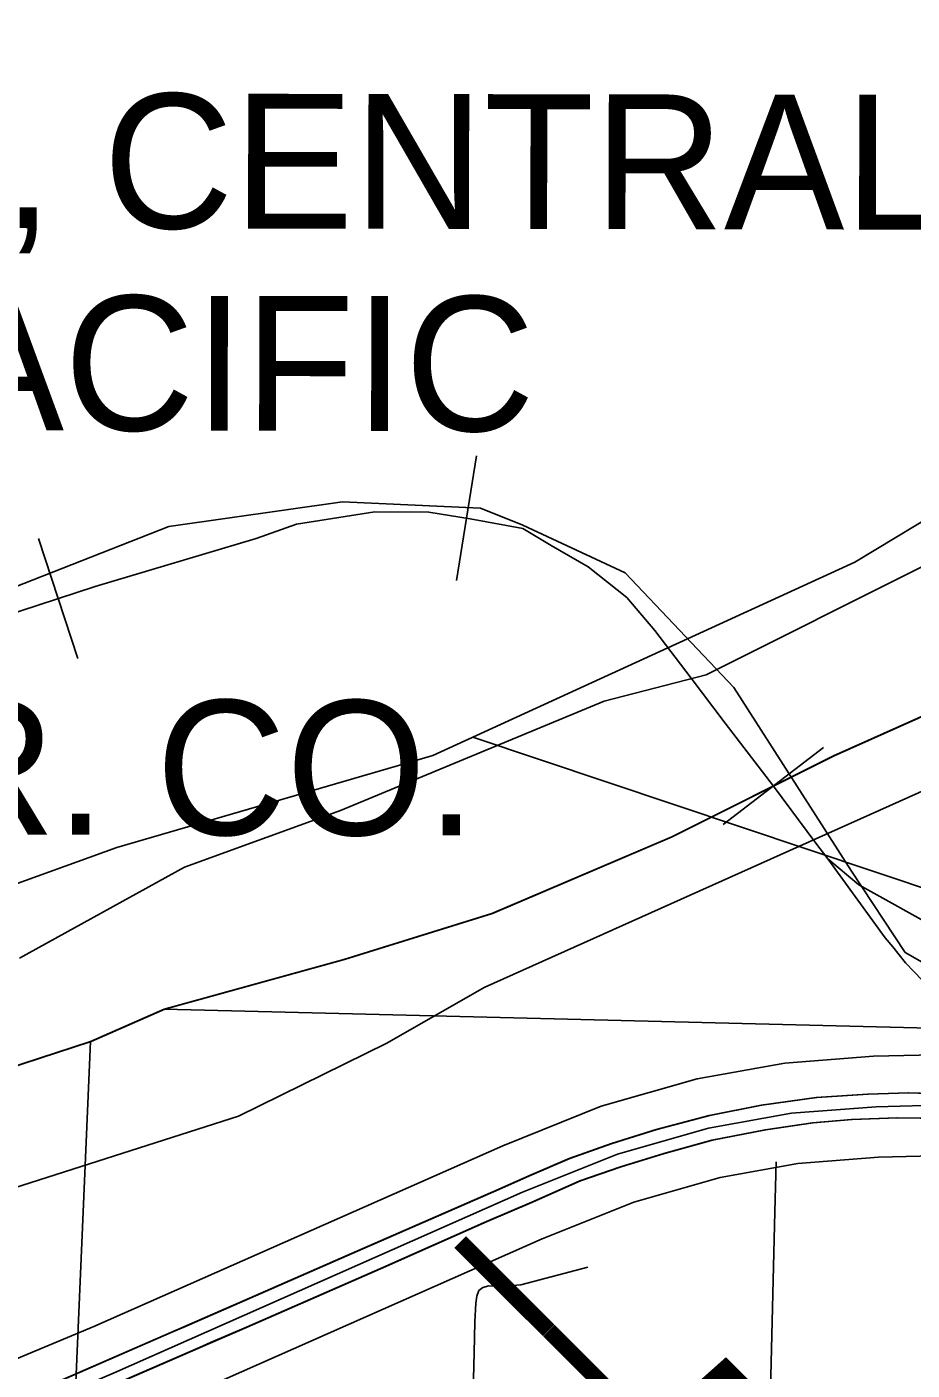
# Model space of a CAD drawing. Extents: x -132.8 to -73.3, y -60 to -26.
# Drawn here: x -124.855 to -124.33, y -48.428 to -47.631 of the extents above; entities that cross this region are included whole.
import ezdxf

# ---------------------------------------------------------------- set-up
doc = ezdxf.new("R2010")
doc.units = 0
for name, color, linetype in [('tdCoCityStreetMinor', 7, 'Continuous'), ('tdCoClipBndry', 7, 'Continuous'), ('tdCoCoBndry', 7, 'Continuous'), ('tdCoCorpBndry', 7, 'Continuous'), ('tdCoDivCarto', 7, 'Continuous'), ('tdCoHydroRiver', 7, 'Continuous'), ('tdCoInt', 7, 'Continuous'), ('tdCoIntCL', 7, 'Continuous'), ('tdCoIntRte', 7, 'Continuous'), ('tdCoPrimary', 7, 'Continuous'), ('tdCoRRCL', 7, 'Continuous'), ('tdCoRROwnerTxt', 7, 'Continuous'), ('tdCoSectLine', 7, 'Continuous'), ('tdCoStBndry', 7, 'Continuous'), ('tdCoStrucPriMaintName', 7, 'Continuous'), ('tdCoTwpBndryShd', 7, 'Continuous'), ('tdStHwyIntRefPost1', 7, 'Continuous'), ('tdStHwyIntRefPost5', 7, 'Continuous')]:
    doc.layers.add(name, color=color, linetype=linetype)

msp = doc.modelspace()

# ---------------------------------------------------------------- linework, layer by layer
at = {"layer": 'tdCoCityStreetMinor'}
for points in [[(-124.41427, -48.43985), (-124.41165, -48.33419), (-124.41091, -48.3046)], [(-124.59051, -48.43344), (-124.5901, -48.41788), (-124.58962, -48.39962), (-124.58912, -48.38845), (-124.58848, -48.38429), (-124.58723, -48.38098), (-124.58495, -48.37922), (-124.58133, -48.37822), (-124.57183, -48.3784), (-124.56242, -48.37759), (-124.52269, -48.367)]]:
    msp.add_lwpolyline(points, dxfattribs=at)
at = {"layer": 'tdCoClipBndry'}
msp.add_lwpolyline([(-124.99225, -47.02553), (-125.43481, -47.91377), (-125.07424, -48.20182), (-124.95994, -48.17495), (-124.8021, -48.11803), (-124.61467, -48.06329), (-124.36426, -47.94853), (-124.2436, -47.87584), (-124.06059, -47.75674), (-123.92347, -47.66058), (-123.86047, -47.60701)], dxfattribs=at)
at = {"layer": 'tdCoCoBndry'}
for p, q in [((-124.37649, -48.06362), (-124.31711, -48.03706)), ((-124.47251, -48.11167), (-124.37649, -48.06362)), ((-124.57927, -48.1572), (-124.47251, -48.11167)), ((-124.66708, -48.1844), (-124.57927, -48.1572)), ((-124.7737, -48.21399), (-124.66708, -48.1844)), ((-124.81726, -48.23314), (-124.7737, -48.21399)), ((-124.85787, -48.24639), (-124.81726, -48.23314))]:
    msp.add_line(p, q, dxfattribs=at)
for points in [[(-123.68409, -47.56338), (-123.79112, -47.67926), (-123.82227, -47.70519), (-123.86226, -47.73975), (-123.9347, -47.78799), (-124.00461, -47.83959), (-124.1223, -47.91632), (-124.19052, -47.96057), (-124.23916, -47.99028), (-124.31749, -48.03706), (-124.37687, -48.06362), (-124.47289, -48.11167), (-124.57965, -48.1572), (-124.66746, -48.1844), (-124.77408, -48.21398), (-124.81764, -48.23314), (-124.85825, -48.24639)], [(-124.85787, -48.24639), (-124.81726, -48.23314), (-124.7737, -48.21399), (-124.66708, -48.1844), (-124.57927, -48.1572), (-124.47251, -48.11167), (-124.37649, -48.06362), (-124.31711, -48.03706), (-124.23878, -47.99028), (-124.19014, -47.96057), (-124.12192, -47.91632), (-124.00423, -47.83959), (-123.93432, -47.78799), (-123.86189, -47.73975), (-123.82189, -47.70519), (-123.79074, -47.67926), (-123.68372, -47.56338)]]:
    msp.add_lwpolyline(points, dxfattribs=at)
at = {"layer": 'tdCoCorpBndry'}
msp.add_lwpolyline([(-125.5661, -48.42199), (-125.20423, -48.32744), (-125.09351, -48.31407), (-125.02277, -48.29005), (-124.93368, -48.27169), (-124.85787, -48.24639), (-124.81726, -48.23314), (-124.7737, -48.21398), (-124.66708, -48.1844), (-124.57927, -48.1572), (-124.47251, -48.11167), (-124.37649, -48.06362), (-124.31711, -48.03706), (-124.23878, -47.99028), (-124.19014, -47.96057), (-124.12192, -47.91632), (-124.00423, -47.83959), (-123.93432, -47.78799), (-123.86189, -47.73975), (-123.82189, -47.70519), (-123.79074, -47.67926), (-123.68372, -47.56338)], dxfattribs=at)
at = {"layer": 'tdCoDivCarto'}
for p, q in [((-124.38681, -48.2663), (-124.41937, -48.27099)), ((-124.35623, -48.26433), (-124.38681, -48.2663)), ((-124.33207, -48.26359), (-124.35623, -48.26433)), ((-124.27781, -48.26531), (-124.33207, -48.26359)), ((-124.41937, -48.27099), (-124.45019, -48.27715)), ((-124.45019, -48.27715), (-124.48176, -48.28529)), ((-124.41706, -48.28554), (-124.38895, -48.28134)), ((-124.38895, -48.28134), (-124.36577, -48.27937)), ((-124.36577, -48.27937), (-124.33889, -48.27838)), ((-124.33889, -48.27838), (-124.30535, -48.27888)), ((-124.48176, -48.28529), (-124.50814, -48.29367)), ((-124.44863, -48.2917), (-124.41706, -48.28554)), ((-124.50814, -48.29367), (-124.5333, -48.30255)), ((-124.47724, -48.29959), (-124.44863, -48.2917)), ((-124.5333, -48.30255), (-124.55722, -48.31291)), ((-124.50288, -48.30748), (-124.47724, -48.29959)), ((-124.55722, -48.31291), (-124.57547, -48.32105)), ((-124.52705, -48.31587), (-124.50288, -48.30748)), ((-124.57547, -48.32105), (-124.65611, -48.35631)), ((-124.55541, -48.32844), (-124.52705, -48.31587)), ((-124.58229, -48.34004), (-124.55541, -48.32844)), ((-124.64574, -48.36806), (-124.58229, -48.34004)), ((-124.65611, -48.35631), (-124.72614, -48.38689)), ((-124.72483, -48.40267), (-124.65208, -48.37086)), ((-124.65208, -48.37086), (-124.64574, -48.36806)), ((-124.72614, -48.38689), (-124.76242, -48.40267)), ((-124.76242, -48.40267), (-124.76979, -48.40588)), ((-124.75264, -48.41474), (-124.72483, -48.40267)), ((-124.76979, -48.40588), (-124.846, -48.43917)), ((-124.84941, -48.45675), (-124.75727, -48.41675)), ((-124.84941, -48.45675), (-124.75727, -48.41675)), ((-124.75727, -48.41675), (-124.75264, -48.41474))]:
    msp.add_line(p, q, dxfattribs=at)
for points in [[(-124.2193, -48.26917), (-124.24848, -48.26724), (-124.27781, -48.26531), (-124.33207, -48.26359), (-124.35623, -48.26433), (-124.38681, -48.2663), (-124.41937, -48.27099), (-124.45019, -48.27715), (-124.48176, -48.28529), (-124.50814, -48.29367), (-124.5333, -48.30255), (-124.55722, -48.31291), (-124.57547, -48.32105), (-124.65611, -48.35631), (-124.72614, -48.38689), (-124.76979, -48.40588), (-124.846, -48.43917), (-124.91554, -48.46926), (-124.97916, -48.49786), (-125.04254, -48.52598), (-125.08341, -48.54393)], [(-124.2193, -48.26917), (-124.24848, -48.26724), (-124.27781, -48.26531), (-124.33207, -48.26359), (-124.35623, -48.26433), (-124.38681, -48.2663), (-124.41937, -48.27099), (-124.45019, -48.27715), (-124.48176, -48.28529), (-124.50814, -48.29367), (-124.5333, -48.30255), (-124.55722, -48.31291), (-124.57547, -48.32105), (-124.65611, -48.35631), (-124.72614, -48.38689), (-124.76979, -48.40588), (-124.846, -48.43917), (-124.91554, -48.46926), (-124.97916, -48.49786), (-125.04254, -48.52598), (-125.08341, -48.54393)], [(-124.2193, -48.26917), (-124.24848, -48.26724), (-124.27781, -48.26531), (-124.33207, -48.26359), (-124.35623, -48.26433), (-124.38681, -48.2663), (-124.41937, -48.27099), (-124.45019, -48.27715), (-124.48176, -48.28529), (-124.50814, -48.29367), (-124.5333, -48.30255), (-124.55722, -48.31291), (-124.57547, -48.32105), (-124.65611, -48.35631), (-124.72614, -48.38689), (-124.76242, -48.40267)], [(-124.64574, -48.36806), (-124.58229, -48.34004), (-124.55541, -48.32844), (-124.52705, -48.31587), (-124.50288, -48.30748), (-124.47724, -48.29959), (-124.44863, -48.2917), (-124.41706, -48.28554), (-124.38895, -48.28134), (-124.36577, -48.27937), (-124.33889, -48.27838), (-124.30535, -48.27888), (-124.2289, -48.28307), (-124.20359, -48.28462), (-124.17026, -48.28667)], [(-124.64574, -48.36806), (-124.58229, -48.34004), (-124.55541, -48.32844), (-124.52705, -48.31587), (-124.50288, -48.30748), (-124.47724, -48.29959), (-124.44863, -48.2917), (-124.41706, -48.28554), (-124.38895, -48.28134), (-124.36577, -48.27937), (-124.33889, -48.27838), (-124.30535, -48.27888), (-124.2289, -48.28307), (-124.20359, -48.28462), (-124.17026, -48.28667)], [(-124.64574, -48.36806), (-124.58229, -48.34004), (-124.55541, -48.32844), (-124.52705, -48.31587), (-124.50288, -48.30748), (-124.47724, -48.29959), (-124.44863, -48.2917), (-124.41706, -48.28554), (-124.38895, -48.28134), (-124.36577, -48.27937), (-124.33889, -48.27838), (-124.30535, -48.27888), (-124.2289, -48.28307), (-124.20359, -48.28462), (-124.17026, -48.28667)], [(-124.89741, -48.47758), (-124.75264, -48.41474), (-124.72483, -48.40267), (-124.65208, -48.37086), (-124.64574, -48.36806)], [(-124.89741, -48.47758), (-124.75264, -48.41474), (-124.72483, -48.40267), (-124.65208, -48.37086), (-124.64574, -48.36806)], [(-124.75727, -48.41675), (-124.75264, -48.41474), (-124.72483, -48.40267), (-124.65208, -48.37086), (-124.64574, -48.36806)], [(-124.76242, -48.40267), (-124.76979, -48.40588), (-124.846, -48.43917), (-124.85376, -48.44253)]]:
    msp.add_lwpolyline(points, dxfattribs=at)
at = {"layer": 'tdCoHydroRiver'}
for points in [[(-125.44519, -48.45419), (-125.39341, -48.46513), (-125.33141, -48.44955), (-125.28562, -48.44927), (-125.21412, -48.43239), (-124.72986, -48.27739), (-124.64182, -48.23415), (-124.58406, -48.20109), (-124.15078, -48.00677), (-124.05949, -47.96047), (-123.88918, -47.85488), (-123.79938, -47.80538), (-123.6817, -47.71881), (-123.60493, -47.62791)], [(-123.81018, -47.62994), (-123.85717, -47.67278), (-123.89038, -47.67498), (-123.912, -47.71381), (-123.9266, -47.7276), (-124.11269, -47.83273), (-124.32121, -47.94984), (-124.45251, -48.01552), (-124.51293, -48.03115), (-124.66946, -48.0961), (-124.76197, -48.12974), (-124.85979, -48.18375)]]:
    msp.add_lwpolyline(points, dxfattribs=at)
at = {"layer": 'tdCoInt'}
for points in [[(-124.98968, -48.47501), (-124.8157, -48.40227), (-124.57302, -48.29502), (-124.5148, -48.27162), (-124.45776, -48.25532), (-124.40566, -48.24596), (-124.35315, -48.24192), (-124.30802, -48.24076), (-123.87989, -48.26728), (-123.85575, -48.26728), (-123.80356, -48.25675), (-123.77596, -48.24776), (-123.75851, -48.23963), (-123.72504, -48.22114), (-123.70902, -48.2106), (-123.68648, -48.19021), (-123.65443, -48.15517)], [(-124.79166, -48.45724), (-124.5497, -48.35031), (-124.49532, -48.32845), (-124.44418, -48.31384), (-124.39803, -48.30555), (-124.35008, -48.30186), (-124.3091, -48.30081), (-123.88166, -48.32728), (-123.8517, -48.32728), (-123.82863, -48.32415), (-123.78747, -48.31461), (-123.75394, -48.30369), (-123.73016, -48.29262), (-123.6938, -48.27242), (-123.67218, -48.25818)]]:
    msp.add_lwpolyline(points, dxfattribs=at)
at = {"layer": 'tdCoIntCL'}
msp.add_lwpolyline([(-124.90051, -48.47129), (-124.80368, -48.42975), (-124.64905, -48.36142), (-124.56136, -48.32267), (-124.50506, -48.30004), (-124.45097, -48.28458), (-124.40184, -48.27575), (-124.35161, -48.27189), (-124.30856, -48.27078), (-124.22014, -48.27624), (-124.17019, -48.27933), (-124.09235, -48.28413)], dxfattribs=at)
at = {"layer": 'tdCoIntRte'}
for points in [[(-124.27819, -48.26531), (-124.33245, -48.26359), (-124.35661, -48.26433), (-124.38719, -48.2663), (-124.41974, -48.27099), (-124.45057, -48.27715), (-124.48214, -48.28529), (-124.50852, -48.29367), (-124.53368, -48.30255), (-124.5576, -48.31291), (-124.57585, -48.32105), (-124.65649, -48.35631), (-124.72652, -48.38689), (-124.77017, -48.40588), (-124.84637, -48.43917)], [(-124.27819, -48.26531), (-124.33245, -48.26359), (-124.35661, -48.26433), (-124.38719, -48.2663), (-124.41974, -48.27099), (-124.45057, -48.27715), (-124.48214, -48.28529), (-124.50852, -48.29367), (-124.53368, -48.30255), (-124.5576, -48.31291), (-124.57585, -48.32105), (-124.65649, -48.35631), (-124.72652, -48.38689), (-124.75193, -48.39794), (-124.77017, -48.40588), (-124.84637, -48.43917)], [(-124.89778, -48.47758), (-124.75302, -48.41474), (-124.72521, -48.40267), (-124.65246, -48.37086), (-124.64612, -48.36806), (-124.58267, -48.34004), (-124.55579, -48.32844), (-124.52743, -48.31587), (-124.50326, -48.30748), (-124.47761, -48.29959), (-124.44901, -48.2917), (-124.41744, -48.28554), (-124.38933, -48.28134), (-124.36615, -48.27937), (-124.33927, -48.27838), (-124.30573, -48.27888)], [(-124.89778, -48.47758), (-124.75302, -48.41474), (-124.74644, -48.41189), (-124.72521, -48.40267), (-124.65246, -48.37086), (-124.64612, -48.36806), (-124.58267, -48.34004), (-124.55579, -48.32844), (-124.52743, -48.31587), (-124.50326, -48.30748), (-124.47761, -48.29959), (-124.44901, -48.2917), (-124.41744, -48.28554), (-124.38933, -48.28134), (-124.36615, -48.27937), (-124.33927, -48.27838), (-124.30573, -48.27888)]]:
    msp.add_lwpolyline(points, dxfattribs=at)
at = {"layer": 'tdCoPrimary'}
msp.add_line((-124.84941, -48.45675), (-124.75727, -48.41675), dxfattribs=at)
msp.add_line((-124.84941, -48.45675), (-124.75727, -48.41675), dxfattribs=at)
for points in [[(-124.27781, -48.26531), (-124.33207, -48.26359), (-124.35623, -48.26433), (-124.38681, -48.2663), (-124.41937, -48.27099), (-124.45019, -48.27715), (-124.48176, -48.28529), (-124.50814, -48.29367), (-124.5333, -48.30255), (-124.55722, -48.31291), (-124.57547, -48.32105), (-124.65611, -48.35631), (-124.72614, -48.38689), (-124.76242, -48.40267), (-124.76979, -48.40588), (-124.846, -48.43917)], [(-124.2193, -48.26917), (-124.24848, -48.26724), (-124.27781, -48.26531), (-124.33207, -48.26359), (-124.35623, -48.26433), (-124.38681, -48.2663), (-124.41937, -48.27099), (-124.45019, -48.27715), (-124.48176, -48.28529), (-124.50814, -48.29367), (-124.5333, -48.30255), (-124.55722, -48.31291), (-124.57547, -48.32105), (-124.65611, -48.35631), (-124.72614, -48.38689), (-124.76242, -48.40267)], [(-124.2193, -48.26917), (-124.24848, -48.26724), (-124.27781, -48.26531), (-124.33207, -48.26359), (-124.35623, -48.26433), (-124.38681, -48.2663), (-124.41937, -48.27099), (-124.45019, -48.27715), (-124.48176, -48.28529), (-124.50814, -48.29367), (-124.5333, -48.30255), (-124.55722, -48.31291), (-124.57547, -48.32105), (-124.65611, -48.35631), (-124.72614, -48.38689), (-124.76242, -48.40267)], [(-124.84941, -48.45675), (-124.75727, -48.41675), (-124.75264, -48.41474), (-124.72483, -48.40267), (-124.65208, -48.37086), (-124.64574, -48.36806), (-124.58229, -48.34004), (-124.55541, -48.32844), (-124.52705, -48.31587), (-124.50288, -48.30748), (-124.47724, -48.29959), (-124.44863, -48.2917), (-124.41706, -48.28554), (-124.38895, -48.28134), (-124.36577, -48.27937), (-124.33889, -48.27838), (-124.30535, -48.27888)], [(-124.64574, -48.36806), (-124.58229, -48.34004), (-124.55541, -48.32844), (-124.52705, -48.31587), (-124.50288, -48.30748), (-124.47724, -48.29959), (-124.44863, -48.2917), (-124.41706, -48.28554), (-124.38895, -48.28134), (-124.36577, -48.27937), (-124.33889, -48.27838), (-124.30535, -48.27888), (-124.2289, -48.28307), (-124.20359, -48.28462), (-124.17026, -48.28667)], [(-124.64574, -48.36806), (-124.58229, -48.34004), (-124.55541, -48.32844), (-124.52705, -48.31587), (-124.50288, -48.30748), (-124.47724, -48.29959), (-124.44863, -48.2917), (-124.41706, -48.28554), (-124.38895, -48.28134), (-124.36577, -48.27937), (-124.33889, -48.27838), (-124.30535, -48.27888), (-124.2289, -48.28307), (-124.20359, -48.28462), (-124.17026, -48.28667)], [(-124.75727, -48.41675), (-124.75264, -48.41474), (-124.72483, -48.40267), (-124.65208, -48.37086), (-124.64574, -48.36806)], [(-124.75727, -48.41675), (-124.75264, -48.41474), (-124.72483, -48.40267), (-124.65208, -48.37086), (-124.64574, -48.36806)], [(-124.76242, -48.40267), (-124.76979, -48.40588), (-124.846, -48.43917), (-124.85376, -48.44253)], [(-124.76242, -48.40267), (-124.76979, -48.40588), (-124.846, -48.43917), (-124.85376, -48.44253)]]:
    msp.add_lwpolyline(points, dxfattribs=at)
at = {"layer": 'tdCoRRCL'}
for p, q in [((-124.58873, -47.88545), (-124.60055, -47.95951)), ((-124.84867, -47.93457), (-124.82531, -48.00584)), ((-124.3828, -48.05865), (-124.4423, -48.10431))]:
    msp.add_line(p, q, dxfattribs=at)
for points in [[(-124.58626, -47.91647), (-124.66824, -47.91275), (-124.77122, -47.9274), (-125.00085, -48.01761)], [(-124.2563, -48.21541), (-124.29387, -48.20338), (-124.33431, -48.18024), (-124.36619, -48.13207), (-124.43595, -48.02296), (-124.50046, -47.95501), (-124.56127, -47.9266), (-124.58626, -47.91647)], [(-124.41255, -48.08148), (-124.44121, -48.04413), (-124.46139, -48.01748), (-124.48287, -47.9891), (-124.49957, -47.96953), (-124.52253, -47.95127), (-124.54445, -47.93874), (-124.56115, -47.92857), (-124.59246, -47.92283), (-124.61698, -47.91891), (-124.64908, -47.91865), (-124.69552, -47.92596), (-124.71953, -47.93457), (-124.81502, -47.96301), (-124.89304, -47.98858)], [(-124.41255, -48.08148), (-124.44121, -48.04413), (-124.46139, -48.01748), (-124.48287, -47.9891), (-124.49957, -47.96953), (-124.52253, -47.95127), (-124.54445, -47.93874), (-124.56115, -47.92857), (-124.59246, -47.92283), (-124.61698, -47.91891), (-124.64908, -47.91865), (-124.69552, -47.92596), (-124.71953, -47.93457), (-124.81502, -47.96301), (-124.89304, -47.98858)], [(-123.68238, -48.25101), (-123.74955, -48.24835), (-123.79726, -48.24586), (-123.81948, -48.24511), (-123.92145, -48.2417), (-123.94455, -48.2402), (-124.04946, -48.23721), (-124.08337, -48.23621), (-124.1906, -48.23189), (-124.2172, -48.23123), (-124.24928, -48.22923), (-124.26026, -48.22707), (-124.26757, -48.22474), (-124.27655, -48.22308), (-124.28736, -48.21809), (-124.297, -48.21477), (-124.31129, -48.20629), (-124.3241, -48.19698), (-124.33407, -48.18634), (-124.34172, -48.17686), (-124.34622, -48.17153), (-124.38029, -48.12468), (-124.38729, -48.11531), (-124.41255, -48.08148)], [(-123.51817, -48.21215), (-123.75778, -48.21019), (-124.00883, -48.2009), (-124.25184, -48.1906), (-124.27763, -48.18447), (-124.29808, -48.17616), (-124.31238, -48.16768), (-124.3619, -48.14008), (-124.38029, -48.12468), (-124.38729, -48.11531), (-124.41255, -48.08148)]]:
    msp.add_lwpolyline(points, dxfattribs=at)
at = {"layer": 'tdCoSectLine'}
for points in [[(-123.82227, -47.70519), (-123.86226, -47.73975), (-123.9347, -47.78799), (-124.00461, -47.83959), (-124.1223, -47.91632), (-124.19052, -47.96057), (-124.23916, -47.99028), (-124.31749, -48.03706), (-124.37687, -48.06362), (-124.47289, -48.11167), (-124.57965, -48.1572), (-124.66746, -48.1844), (-124.77408, -48.21398)], [(-124.81764, -48.23314), (-124.85825, -48.24639), (-124.93405, -48.27169), (-125.02313, -48.29004), (-125.09389, -48.31407), (-125.12054, -48.29298), (-125.16292, -48.26156), (-125.19564, -48.23071), (-125.22029, -48.21113)], [(-124.77408, -48.21398), (-124.81764, -48.23314)], [(-124.77408, -48.21398), (-123.82475, -48.23752)], [(-124.85997, -49.21679), (-124.81764, -48.23314)]]:
    msp.add_lwpolyline(points, dxfattribs=at)
at = {"layer": 'tdCoStBndry'}
msp.add_lwpolyline([(-123.68409, -47.56338), (-123.79112, -47.67926), (-123.82227, -47.70519), (-123.86226, -47.73975), (-123.9347, -47.78799), (-124.00461, -47.83959), (-124.1223, -47.91632), (-124.19052, -47.96057), (-124.23916, -47.99028), (-124.31749, -48.03706), (-124.37687, -48.06362), (-124.47289, -48.11167), (-124.57965, -48.1572), (-124.66746, -48.1844), (-124.77408, -48.21398), (-124.81764, -48.23314), (-124.85825, -48.24639)], dxfattribs=at)
at = {"layer": 'tdCoStrucPriMaintName'}
msp.add_line((-124.59091, -48.0524), (-123.9949, -48.25235), dxfattribs=at)
msp.add_line((-124.59091, -48.0524), (-123.9949, -48.25235), dxfattribs=at)
msp.add_line((-124.59091, -48.0524), (-123.9949, -48.25235), dxfattribs=at)
at = {"layer": 'tdCoTwpBndryShd'}
msp.add_lwpolyline([(-124.85825, -48.24639), (-124.81764, -48.23314), (-124.77408, -48.21398), (-124.66746, -48.1844), (-124.57965, -48.1572), (-124.47289, -48.11167), (-124.37687, -48.06362), (-124.31749, -48.03706), (-124.23916, -47.99028), (-124.19052, -47.96057), (-124.1223, -47.91632), (-124.00461, -47.83959), (-123.9347, -47.78799), (-123.86226, -47.73975), (-123.82227, -47.70519), (-123.79112, -47.67926), (-123.68409, -47.56338)], dxfattribs=at)

# ---------------------------------------------------------------- texts
at = {"layer": 'tdCoRROwnerTxt'}
for s, p in [('CHICAGO, CENTRAL ', (-125.369, -47.74947)), ('& PACIFIC ', (-125.07722, -47.86995)), ('R.R. CO.', (-125.02268, -48.11004))]:
    msp.add_text(s, height=0.08, rotation=359.90637, dxfattribs=at).set_placement(p)
at = {"layer": 'tdStHwyIntRefPost1'}
msp.add_text('‒‒55', height=0.1, rotation=315, dxfattribs=at).set_placement((-124.62444, -48.37822))
at = {"layer": 'tdStHwyIntRefPost5'}
msp.add_text('‒‒55', height=0.1, rotation=315, dxfattribs=at).set_placement((-124.62444, -48.37822))

doc.saveas('drawing.dxf')
